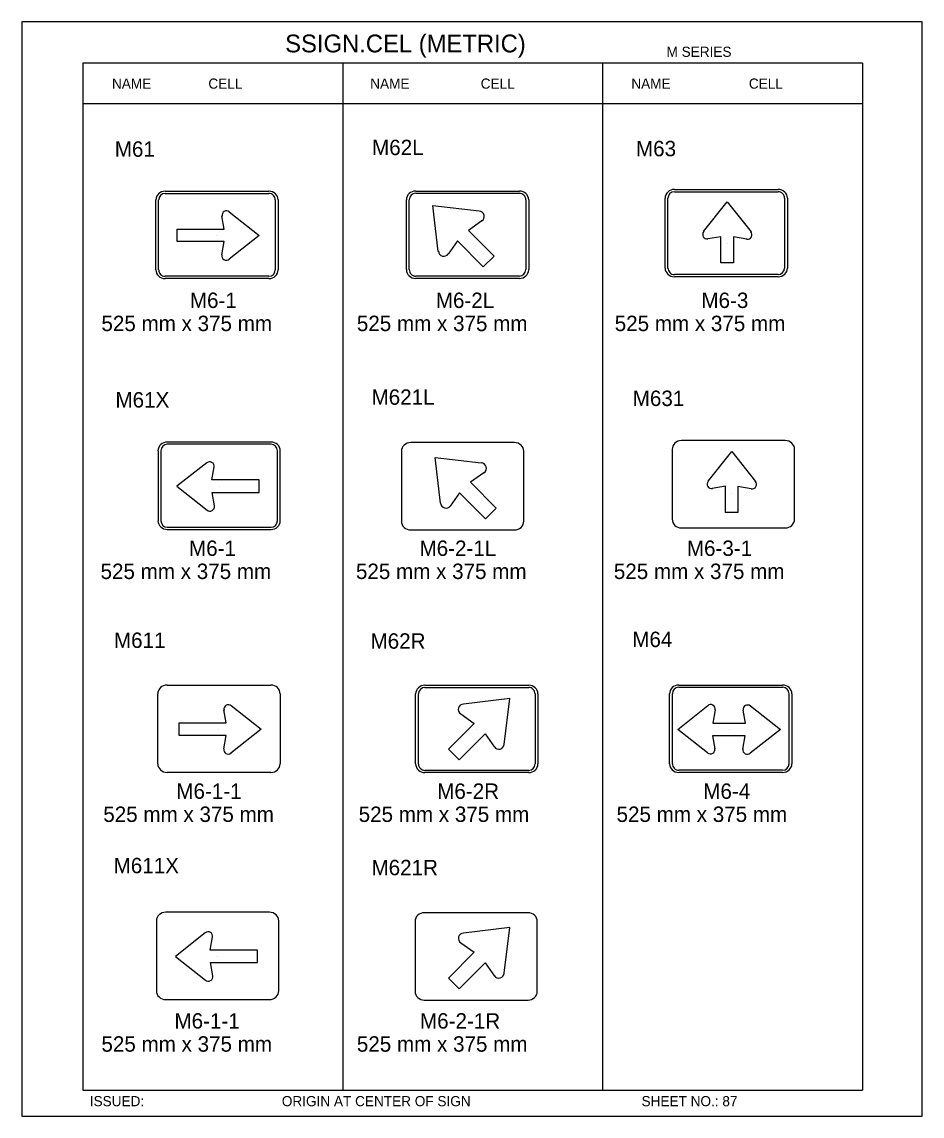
# Model space of a CAD drawing. Extents: x -12 to 6962, y -3756 to 679.
# Drawn here: x 3517.8 to 3693, y -696.1 to -483 of the extents above; entities that cross this region are included whole.
import ezdxf

# ---------------------------------------------------------------- set-up
doc = ezdxf.new("R2010")
doc.units = 0
for name, color, linetype in [('Level 1', 7, 'Continuous'), ('Level 2', 7, 'Continuous'), ('Level 3', 7, 'Continuous'), ('Level 61', 7, 'Continuous')]:
    doc.layers.add(name, color=color, linetype=linetype)

msp = doc.modelspace()

# ---------------------------------------------------------------- linework, layer by layer
at = {"layer": 'Level 1'}
for p, q in [((3681.4, -491.06), (3529.64, -491.06)), ((3529.64, -491.06), (3529.64, -691.06)), ((3580.23, -491.06), (3580.23, -691.06)), ((3630.81, -491.06), (3630.81, -691.06)), ((3681.4, -491.06), (3681.4, -691.06)), ((3681.4, -498.98), (3529.64, -498.98)), ((3598.83, -527.7), (3597.78, -518.78)), ((3597.78, -518.78), (3606.78, -519.84)), ((3650.48, -523.86), (3655.08, -518.03)), ((3655.08, -518.03), (3659.72, -523.91)), ((3557.17, -523.35), (3556.72, -520.79)), ((3558.14, -520), (3563.97, -524.59)), ((3607.3, -521.77), (3604.69, -523.61)), ((3547.98, -525.81), (3547.98, -523.35)), ((3547.98, -523.35), (3557.17, -523.35)), ((3604.69, -523.61), (3609.7, -528.62)), ((3557.14, -525.81), (3547.98, -525.81)), ((3555.71, -524.57), (3555.71, -524.57)), ((3556.68, -528.4), (3557.14, -525.81)), ((3563.97, -524.59), (3558.09, -529.23)), ((3602.54, -525.66), (3600.73, -528.24)), ((3607.6, -530.72), (3602.54, -525.66)), ((3604.25, -524.82), (3604.25, -524.82)), ((3653.84, -524.84), (3651.28, -525.29)), ((3653.84, -529.95), (3653.84, -524.84)), ((3655.07, -526.25), (3655.07, -526.25)), ((3658.89, -525.32), (3656.29, -524.87)), ((3656.29, -524.87), (3656.29, -529.95)), ((3609.7, -528.62), (3607.6, -530.72)), ((3656.29, -529.95), (3653.84, -529.95)), ((3651.36, -572.48), (3655.95, -566.66)), ((3655.95, -566.66), (3660.6, -572.54)), ((3553.78, -568.86), (3547.95, -573.46)), ((3599.26, -576.77), (3598.2, -567.85)), ((3598.2, -567.85), (3607.21, -568.91)), ((3554.75, -572.22), (3555.2, -569.66)), ((3607.73, -570.84), (3605.12, -572.67)), ((3563.94, -572.22), (3554.75, -572.22)), ((3563.94, -574.67), (3563.94, -572.22)), ((3605.12, -572.67), (3610.13, -577.69)), ((3547.95, -573.46), (3553.83, -578.1)), ((3555.24, -577.27), (3554.78, -574.67)), ((3554.78, -574.67), (3563.94, -574.67)), ((3556.21, -573.44), (3556.21, -573.44)), ((3602.97, -574.73), (3601.16, -577.31)), ((3608.02, -579.79), (3602.97, -574.73)), ((3604.68, -573.89), (3604.68, -573.89)), ((3654.72, -573.46), (3652.16, -573.91)), ((3654.72, -578.57), (3654.72, -573.46)), ((3655.94, -574.87), (3655.94, -574.87)), ((3659.77, -573.95), (3657.17, -573.49)), ((3657.17, -573.49), (3657.17, -578.57)), ((3610.13, -577.69), (3608.02, -579.79)), ((3657.17, -578.57), (3654.72, -578.57)), ((3612.73, -614.79), (3603.73, -615.85)), ((3611.68, -623.71), (3612.73, -614.79)), ((3557.55, -619.53), (3557.1, -616.97)), ((3558.53, -616.17), (3564.35, -620.77)), ((3603.2, -617.78), (3605.82, -619.62)), ((3645.45, -620.79), (3651.33, -616.15)), ((3652.74, -616.98), (3652.28, -619.58)), ((3658.63, -619.58), (3658.18, -617.02)), ((3659.61, -616.22), (3665.43, -620.81)), ((3548.36, -621.98), (3548.36, -619.53)), ((3548.36, -619.53), (3557.55, -619.53)), ((3605.82, -619.62), (3600.81, -624.63)), ((3652.28, -619.58), (3658.63, -619.58)), ((3652.28, -619.58), (3658.63, -619.58)), ((3557.52, -621.98), (3548.36, -621.98)), ((3556.09, -620.75), (3556.09, -620.75)), ((3557.06, -624.58), (3557.52, -621.98)), ((3564.35, -620.77), (3558.47, -625.41)), ((3602.91, -626.73), (3607.97, -621.67)), ((3606.26, -620.83), (3606.26, -620.83)), ((3607.97, -621.67), (3609.77, -624.25)), ((3651.27, -625.39), (3645.45, -620.79)), ((3658.6, -622.03), (3652.25, -622.03)), ((3658.6, -622.03), (3652.25, -622.03)), ((3652.25, -622.03), (3652.7, -624.59)), ((3655.44, -620.8), (3655.44, -620.8)), ((3658.14, -624.63), (3658.6, -622.03)), ((3665.43, -620.81), (3659.55, -625.45)), ((3600.81, -624.63), (3602.91, -626.73)), ((3553.46, -660.41), (3547.64, -665)), ((3612.74, -659.38), (3603.74, -660.45)), ((3611.69, -668.3), (3612.74, -659.38)), ((3554.44, -663.76), (3554.89, -661.2)), ((3603.22, -662.38), (3605.83, -664.21)), ((3563.63, -663.76), (3554.44, -663.76)), ((3563.63, -666.22), (3563.63, -663.76)), ((3605.83, -664.21), (3600.82, -669.22)), ((3547.64, -665), (3553.52, -669.64)), ((3554.93, -668.81), (3554.47, -666.22)), ((3554.47, -666.22), (3563.63, -666.22)), ((3555.9, -664.98), (3555.9, -664.98)), ((3602.92, -671.32), (3607.98, -666.26)), ((3606.27, -665.42), (3606.27, -665.42)), ((3607.98, -666.26), (3609.78, -668.84)), ((3600.82, -669.22), (3602.92, -671.32)), ((3529.64, -691.06), (3681.4, -691.06))]:
    msp.add_line(p, q, dxfattribs=at)
for centre, radius, start, end in [((3557.59, -520.68), 0.869, 49.8591, 190.5247), ((3606.73, -520.9), 1.05, 303.2476, 87.1543), ((3651.17, -524.42), 0.869, 139.8591, 280.5247), ((3659.04, -524.46), 0.869, 258.2476, 42.1543), ((3557.54, -528.56), 0.869, 168.2476, 312.1543), ((3599.9, -527.59), 1.05, 184.8591, 325.5247), ((3554.33, -569.55), 0.869, 349.4753, 130.1409), ((3607.15, -569.96), 1.05, 303.2476, 87.1543), ((3652.05, -573.04), 0.869, 139.8591, 280.5247), ((3659.92, -573.09), 0.869, 258.2476, 42.1543), ((3554.38, -577.42), 0.869, 227.8458, 11.7524), ((3600.32, -576.66), 1.05, 184.8591, 325.5247), ((3557.97, -616.86), 0.869, 49.8591, 190.5247), ((3603.78, -616.9), 1.05, 92.8458, 236.7524), ((3651.88, -616.83), 0.869, 348.2476, 132.1543), ((3659.05, -616.91), 0.869, 49.8591, 190.5247), ((3610.61, -623.6), 1.05, 214.4753, 355.1409), ((3557.92, -624.73), 0.869, 168.2476, 312.1543), ((3651.83, -624.7), 0.869, 229.8591, 10.5247), ((3659, -624.78), 0.869, 168.2476, 312.1543), ((3554.02, -661.09), 0.869, 349.4753, 130.1409), ((3603.79, -661.5), 1.05, 92.8458, 236.7524), ((3554.07, -668.97), 0.869, 227.8458, 11.7524), ((3610.62, -668.19), 1.05, 214.4753, 355.1409)]:
    msp.add_arc(centre, radius, start, end, dxfattribs=at)
at = {"layer": 'Level 3'}
for p, q in [((3644.8, -515.64), (3664.99, -515.64)), ((3543.84, -531.29), (3543.84, -517.69)), ((3544.39, -531.29), (3544.39, -517.69)), ((3545.65, -515.98), (3565.85, -515.98)), ((3545.65, -516.42), (3565.85, -516.42)), ((3567.1, -517.69), (3567.1, -531.29)), ((3567.65, -517.69), (3567.65, -531.29)), ((3592.62, -531.26), (3592.62, -517.66)), ((3593.17, -531.26), (3593.17, -517.66)), ((3594.43, -515.96), (3614.62, -515.96)), ((3594.43, -516.39), (3614.62, -516.39)), ((3615.88, -517.66), (3615.88, -531.26)), ((3616.43, -517.66), (3616.43, -531.26)), ((3642.99, -530.95), (3642.99, -517.35)), ((3643.54, -530.95), (3643.54, -517.35)), ((3644.8, -516.08), (3664.99, -516.08)), ((3666.25, -517.35), (3666.25, -530.95)), ((3666.8, -517.35), (3666.8, -530.95)), ((3565.85, -532.56), (3545.65, -532.56)), ((3614.62, -532.53), (3594.43, -532.53)), ((3664.99, -532.22), (3644.8, -532.22)), ((3664.99, -532.65), (3644.8, -532.65)), ((3565.85, -532.99), (3545.65, -532.99)), ((3614.62, -532.97), (3594.43, -532.97)), ((3666.38, -564.56), (3646.18, -564.56)), ((3544.27, -566.55), (3544.27, -580.16)), ((3544.82, -566.55), (3544.82, -580.16)), ((3566.27, -564.85), (3546.07, -564.85)), ((3566.27, -565.28), (3546.07, -565.28)), ((3567.53, -580.16), (3567.53, -566.55)), ((3568.08, -580.16), (3568.08, -566.55)), ((3591.66, -566.64), (3591.66, -580.25)), ((3613.66, -564.94), (3593.46, -564.94)), ((3615.47, -580.25), (3615.47, -566.64)), ((3644.37, -566.26), (3644.37, -579.86)), ((3668.18, -579.86), (3668.18, -566.26)), ((3546.07, -581.43), (3566.27, -581.43)), ((3646.18, -581.56), (3666.38, -581.56)), ((3546.07, -581.86), (3566.27, -581.86)), ((3593.46, -581.95), (3613.66, -581.95)), ((3546.03, -612.16), (3566.23, -612.16)), ((3596.23, -612.2), (3616.43, -612.2)), ((3596.23, -612.63), (3616.43, -612.63)), ((3645.66, -612.16), (3665.86, -612.16)), ((3645.66, -612.59), (3665.86, -612.59)), ((3544.22, -627.47), (3544.22, -613.86)), ((3568.03, -613.86), (3568.03, -627.47)), ((3594.42, -627.5), (3594.42, -613.9)), ((3594.98, -627.5), (3594.98, -613.9)), ((3617.68, -613.9), (3617.68, -627.5)), ((3618.23, -613.9), (3618.23, -627.5)), ((3643.86, -627.47), (3643.86, -613.86)), ((3644.41, -627.47), (3644.41, -613.86)), ((3667.11, -613.86), (3667.11, -627.47)), ((3667.67, -613.86), (3667.67, -627.47)), ((3566.23, -629.17), (3546.03, -629.17)), ((3616.43, -628.77), (3596.23, -628.77)), ((3616.43, -629.2), (3596.23, -629.2)), ((3665.86, -628.74), (3645.66, -628.74)), ((3665.86, -629.17), (3645.66, -629.17)), ((3543.96, -658.1), (3543.96, -671.7)), ((3565.96, -656.39), (3545.76, -656.39)), ((3567.77, -671.7), (3567.77, -658.1)), ((3594.3, -658.2), (3594.3, -671.8)), ((3616.3, -656.5), (3596.11, -656.5)), ((3618.11, -671.8), (3618.11, -658.2)), ((3545.76, -673.4), (3565.96, -673.4)), ((3596.11, -673.51), (3616.3, -673.51))]:
    msp.add_line(p, q, dxfattribs=at)
for centre, major_axis, ratio, start_param, end_param in [((3644.8, -517.35), (-1.81, 0), 0.941916, 4.712389, 6.283185), ((3664.99, -517.35), (1.81, 0), 0.941916, 0, 1.570796), ((3545.65, -517.69), (-1.81, 0), 0.941916, 4.712389, 6.283185), ((3545.65, -517.69), (0, 1.27), 0.986668, 0, 1.570796), ((3565.85, -517.69), (1.81, 0), 0.941916, 0, 1.570796), ((3565.85, -517.69), (0, -1.27), 0.986668, 1.570796, 3.141593), ((3594.43, -517.66), (-1.81, 0), 0.941916, 4.712389, 6.283185), ((3594.43, -517.66), (0, 1.27), 0.986668, 0, 1.570796), ((3614.62, -517.66), (1.81, 0), 0.941916, 0, 1.570796), ((3614.62, -517.66), (0, -1.27), 0.986668, 1.570796, 3.141593), ((3644.8, -517.35), (0, 1.27), 0.986668, 0, 1.570796), ((3664.99, -517.35), (0, -1.27), 0.986668, 1.570796, 3.141593), ((3545.65, -531.29), (-1.81, 0), 0.941916, 0, 1.570796), ((3545.65, -531.29), (0, 1.27), 0.986668, 1.570796, 3.141593), ((3565.85, -531.29), (0, -1.27), 0.986668, 0, 1.570796), ((3565.85, -531.29), (1.81, 0), 0.941916, 4.712389, 6.283185), ((3594.43, -531.26), (-1.81, 0), 0.941916, 0, 1.570796), ((3594.43, -531.26), (0, 1.27), 0.986668, 1.570796, 3.141593), ((3614.62, -531.26), (0, -1.27), 0.986668, 0, 1.570796), ((3614.62, -531.26), (1.81, 0), 0.941916, 4.712389, 6.283185), ((3644.8, -530.95), (-1.81, 0), 0.941916, 0, 1.570796), ((3644.8, -530.95), (0, 1.27), 0.986668, 1.570796, 3.141593), ((3664.99, -530.95), (0, -1.27), 0.986668, 0, 1.570796), ((3664.99, -530.95), (1.81, 0), 0.941916, 4.712389, 6.283185), ((3646.18, -566.26), (1.81, 0), 0.941916, 1.570796, 3.141593), ((3666.38, -566.26), (-1.81, 0), 0.941916, 3.141593, 4.712389), ((3546.07, -566.55), (1.81, 0), 0.941916, 1.570796, 3.141593), ((3546.07, -566.55), (0, -1.27), 0.986668, 3.141593, 4.712389), ((3566.27, -566.55), (-1.81, 0), 0.941916, 3.141593, 4.712389), ((3566.27, -566.55), (0, 1.27), 0.986668, 4.712389, 6.283185), ((3593.46, -566.64), (1.81, 0), 0.941916, 1.570796, 3.141593), ((3613.66, -566.64), (-1.81, 0), 0.941916, 3.141593, 4.712389), ((3546.07, -580.16), (1.81, 0), 0.941916, 3.141593, 4.712389), ((3546.07, -580.16), (0, -1.27), 0.986668, 4.712389, 6.283185), ((3566.27, -580.16), (0, 1.27), 0.986668, 3.141593, 4.712389), ((3566.27, -580.16), (-1.81, 0), 0.941916, 1.570796, 3.141593), ((3593.46, -580.25), (1.81, 0), 0.941916, 3.141593, 4.712389), ((3613.66, -580.25), (-1.81, 0), 0.941916, 1.570796, 3.141593), ((3646.18, -579.86), (1.81, 0), 0.941916, 3.141593, 4.712389), ((3666.38, -579.86), (-1.81, 0), 0.941916, 1.570796, 3.141593), ((3546.03, -613.86), (-1.81, 0), 0.941916, 4.712389, 6.283185), ((3566.23, -613.86), (1.81, 0), 0.941916, 0, 1.570796), ((3596.23, -613.9), (-1.81, 0), 0.941916, 4.712389, 6.283185), ((3596.23, -613.9), (0, 1.27), 0.986668, 0, 1.570796), ((3616.43, -613.9), (1.81, 0), 0.941916, 0, 1.570796), ((3616.43, -613.9), (0, -1.27), 0.986668, 1.570796, 3.141593), ((3645.66, -613.86), (-1.81, 0), 0.941916, 4.712389, 6.283185), ((3645.66, -613.86), (0, 1.27), 0.986668, 0, 1.570796), ((3665.86, -613.86), (1.81, 0), 0.941916, 0, 1.570796), ((3665.86, -613.86), (0, -1.27), 0.986668, 1.570796, 3.141593), ((3546.03, -627.47), (-1.81, 0), 0.941916, 0, 1.570796), ((3566.23, -627.47), (1.81, 0), 0.941916, 4.712389, 6.283185), ((3596.23, -627.5), (-1.81, 0), 0.941916, 0, 1.570796), ((3596.23, -627.5), (0, 1.27), 0.986668, 1.570796, 3.141593), ((3616.43, -627.5), (0, -1.27), 0.986668, 0, 1.570796), ((3616.43, -627.5), (1.81, 0), 0.941916, 4.712389, 6.283185), ((3645.66, -627.47), (-1.81, 0), 0.941916, 0, 1.570796), ((3645.66, -627.47), (0, 1.27), 0.986668, 1.570796, 3.141593), ((3665.86, -627.47), (0, -1.27), 0.986668, 0, 1.570796), ((3665.86, -627.47), (1.81, 0), 0.941916, 4.712389, 6.283185), ((3545.76, -658.1), (1.81, 0), 0.941916, 1.570796, 3.141593), ((3565.96, -658.1), (-1.81, 0), 0.941916, 3.141593, 4.712389), ((3596.11, -658.2), (1.81, 0), 0.941916, 1.570796, 3.141593), ((3616.3, -658.2), (-1.81, 0), 0.941916, 3.141593, 4.712389), ((3545.76, -671.7), (1.81, 0), 0.941916, 3.141593, 4.712389), ((3565.96, -671.7), (-1.81, 0), 0.941916, 1.570796, 3.141593), ((3596.11, -671.8), (1.81, 0), 0.941916, 3.141593, 4.712389), ((3616.3, -671.8), (-1.81, 0), 0.941916, 1.570796, 3.141593)]:
    msp.add_ellipse(centre, major_axis=major_axis, ratio=ratio, start_param=start_param, end_param=end_param, dxfattribs=at)
at = {"layer": 'Level 61'}
msp.add_lwpolyline([(3517.76, -696.11), (3693.03, -696.11), (3693.03, -483.01), (3517.76, -483.01)], close=True, dxfattribs=at)

# ---------------------------------------------------------------- texts
at = {"layer": 'Level 2'}
for s, p in [('M61', (3535.85, -509.28)), ('M62L', (3585.94, -508.96)), ('M63', (3637.32, -509.18)), ('M61X', (3535.98, -558.11)), ('M621L', (3585.84, -557.58)), ('M631', (3636.69, -557.82)), ('M611', (3535.69, -604.93)), ('M62R', (3585.64, -605.08)), ('M64', (3636.6, -604.76)), ('M611X', (3535.63, -648.81)), ('M621R', (3585.83, -649.2))]:
    msp.add_text(s, height=3, dxfattribs=at).set_placement(p)
at = {"layer": 'Level 3'}
for s, height, p in [('SSIGN.CEL (METRIC)', 3.4642, (3569.02, -488.95)), ('M SERIES', 1.979, (3643.27, -489.82)), ('NAME', 1.98, (3535.3, -496.02)), ('CELL', 1.98, (3554.07, -496.02)), ('NAME', 1.98, (3585.58, -496.02)), ('CELL', 1.98, (3607.09, -496.02)), ('NAME', 1.98, (3636.41, -496.02)), ('CELL', 1.98, (3659.3, -496.02)), ('M6-1', 3, (3550.47, -538.73)), ('M6-2L', 3, (3598.35, -538.73)), ('M6-3', 3, (3650.06, -538.73)), ('525 mm x 375 mm', 3, (3533.25, -543.23)), ('525 mm x 375 mm', 3, (3582.98, -543.23)), ('525 mm x 375 mm', 3, (3633.18, -543.23)), ('M6-1', 3, (3550.3, -587.01)), ('M6-2-1L', 3, (3595.18, -587.01)), ('M6-3-1', 3, (3647.23, -587.01)), ('525 mm x 375 mm', 3, (3533.08, -591.51)), ('525 mm x 375 mm', 3, (3582.8, -591.51)), ('525 mm x 375 mm', 3, (3633.01, -591.51)), ('M6-1-1', 3, (3547.83, -634.32)), ('M6-2R', 3, (3598.62, -634.32)), ('M6-4', 3, (3650.42, -634.32)), ('525 mm x 375 mm', 3, (3533.61, -638.82)), ('525 mm x 375 mm', 3, (3583.33, -638.82)), ('525 mm x 375 mm', 3, (3633.54, -638.82)), ('M6-1-1', 3, (3547.47, -679.06)), ('M6-2-1R', 3, (3595.27, -679.06)), ('525 mm x 375 mm', 3, (3533.25, -683.56)), ('525 mm x 375 mm', 3, (3582.98, -683.56)), ('ISSUED:', 1.98, (3530.98, -694.18)), ('ORIGIN AT CENTER OF SIGN', 1.9795, (3568.37, -694.18)), ('SHEET NO.: 87', 1.9795, (3638.4, -694.18))]:
    msp.add_text(s, height=height, dxfattribs=at).set_placement(p)

doc.saveas('drawing.dxf')
